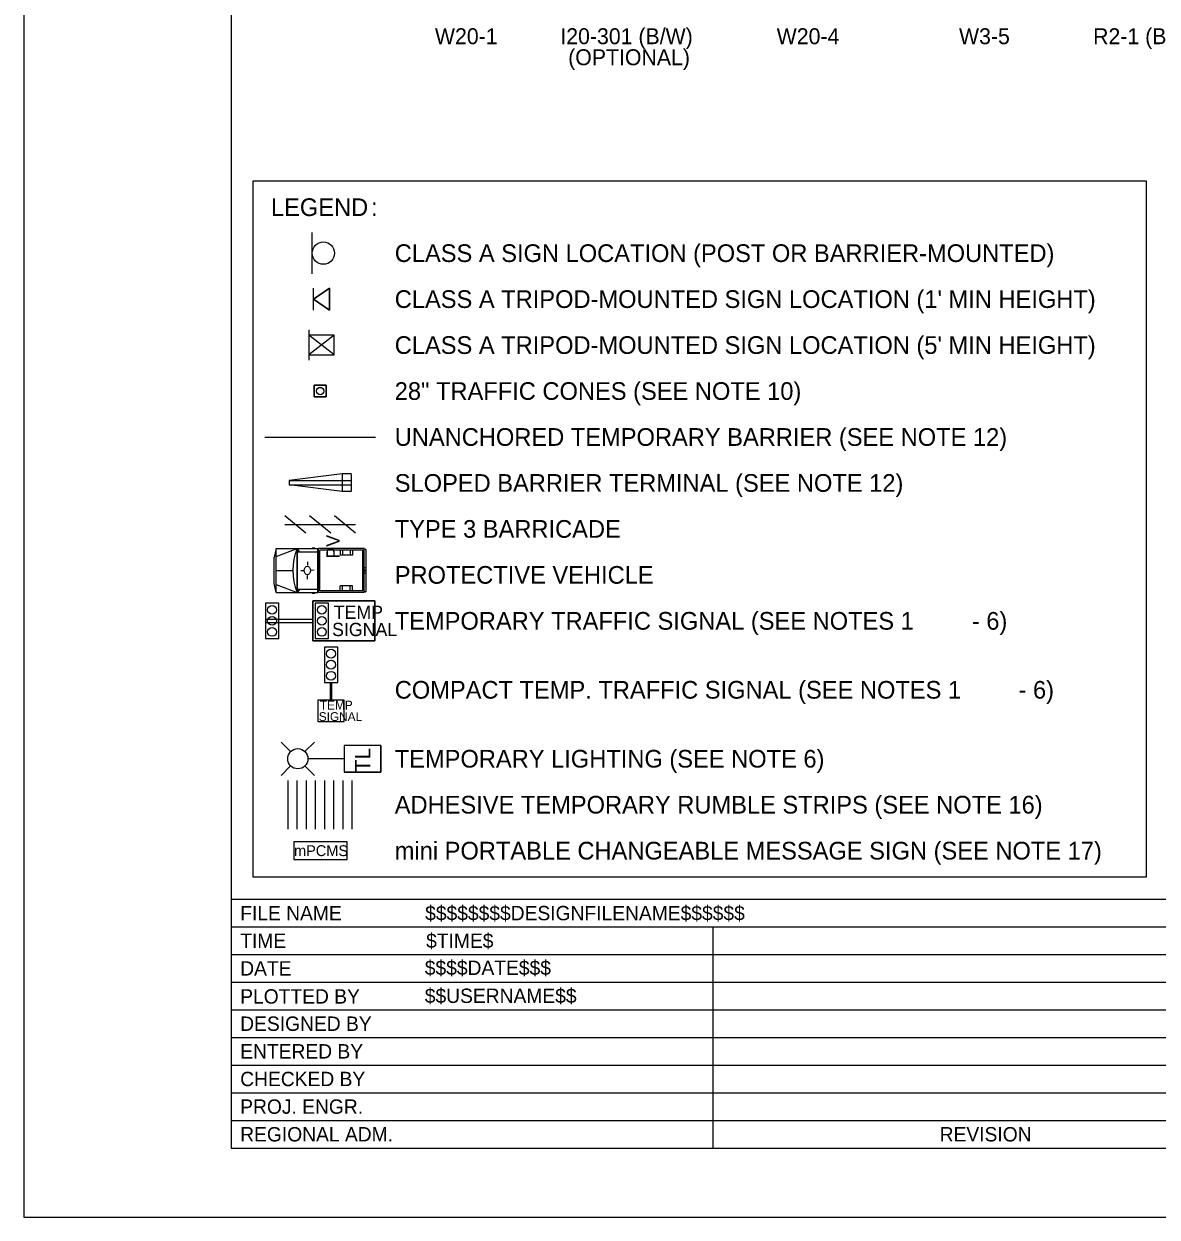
# Model space of a CAD drawing. Extents: x 99977 to 100176, y 99905 to 100011.
# Drawn here: x 100099.06 to 100104.19, y 99969.69 to 99975.09 of the extents above; entities that cross this region are included whole.
import ezdxf

# ---------------------------------------------------------------- set-up
doc = ezdxf.new("R2010")
doc.units = 0
for name, color, linetype in [('SH_GI_PlotLimits', 7, 'Continuous'), ('SH_GI_SheetBorder', 7, 'Continuous'), ('SH_GI_SheetTextInCells', 7, 'Continuous'), ('SH_GI_TitleBlockText', 7, 'Continuous'), ('TR_SN_ConstructionSigns', 7, 'Continuous'), ('TR_WZ_BarricadeType3', 7, 'Continuous'), ('TR_WZ_BarrierTemp', 7, 'Continuous'), ('TR_WZ_PortableChangeMessageSign', 7, 'Continuous'), ('TR_WZ_PortableLightStandard', 7, 'Continuous'), ('TR_WZ_PortableSignMount5ftMinBlk-Wht', 7, 'Continuous'), ('TR_WZ_PortableSignMountBlk-Wht', 7, 'Continuous'), ('TR_WZ_ProtectiveVehicle', 7, 'Continuous'), ('TR_WZ_ScaleTerminalEndSection', 7, 'Continuous'), ('TR_WZ_Sign', 7, 'Continuous'), ('TR_WZ_TempSignal', 7, 'Continuous'), ('TR_WZ_TrafficCone', 7, 'Continuous'), ('TR_WZ_WorkZoneDetails', 7, 'Continuous'), ('TR_WZ_WorkZoneTextCurrent', 7, 'Continuous')]:
    doc.layers.add(name, color=color, linetype=linetype)

msp = doc.modelspace()

# ---------------------------------------------------------------- linework, layer by layer
at = {"layer": 'SH_GI_PlotLimits'}
msp.add_lwpolyline([(100099.0625, 99969.6875), (100116.0625, 99969.6875), (100116.0625, 99980.6875), (100099.0625, 99980.6875)], close=True, dxfattribs=at)
at = {"layer": 'SH_GI_SheetBorder'}
for p, q in [((100100, 99980.375), (100100, 99970)), ((100100, 99971.1259), (100115.75, 99971.1259)), ((100100, 99971.0008), (100107.4566, 99971.0008)), ((100102.179, 99971.0008), (100102.179, 99970)), ((100100, 99970.8757), (100102.1821, 99970.8757)), ((100102.1821, 99970.8757), (100105.4466, 99970.8757)), ((100100, 99970.7506), (100102.1821, 99970.7506)), ((100102.1821, 99970.7506), (100105.4466, 99970.7506)), ((100100, 99970.6255), (100105.4466, 99970.6255)), ((100100, 99970.5004), (100105.4466, 99970.5004)), ((100100, 99970.3753), (100105.4466, 99970.3753)), ((100100, 99970.2502), (100105.4466, 99970.2502)), ((100100, 99970.1251), (100105.4466, 99970.1251)), ((100100, 99970), (100115.75, 99970))]:
    msp.add_line(p, q, dxfattribs=at)
at = {"layer": 'TR_WZ_BarricadeType3'}
for p, q in [((100100.3381, 99972.7823), (100100.2425, 99972.8615)), ((100100.2425, 99972.8219), (100100.5625, 99972.8219)), ((100100.4503, 99972.7823), (100100.3547, 99972.8615)), ((100100.5625, 99972.7823), (100100.4669, 99972.8615))]:
    msp.add_line(p, q, dxfattribs=at)
at = {"layer": 'TR_WZ_BarrierTemp'}
msp.add_line((100100.1525, 99973.2179), (100100.6525, 99973.2179), dxfattribs=at)
at = {"layer": 'TR_WZ_PortableChangeMessageSign'}
msp.add_lwpolyline([(100100.2841, 99971.3059), (100100.5241, 99971.3059), (100100.5241, 99971.3859), (100100.2841, 99971.3859)], close=True, dxfattribs=at)
msp.add_lwpolyline([(100100.2841, 99971.3059), (100100.5241, 99971.3059), (100100.5241, 99971.3859), (100100.2841, 99971.3859), (100100.2841, 99971.3059)], dxfattribs=at)
at = {"layer": 'TR_WZ_PortableLightStandard'}
for p, q in [((100100.2692, 99971.7943), (100100.2261, 99971.8373)), ((100100.3339, 99971.7943), (100100.377, 99971.8373)), ((100100.6777, 99971.8219), (100100.5117, 99971.8219)), ((100100.5117, 99971.8219), (100100.5117, 99971.7019)), ((100100.6777, 99971.8219), (100100.5117, 99971.8219)), ((100100.6777, 99971.8219), (100100.6777, 99971.7019)), ((100100.5117, 99971.7619), (100100.3473, 99971.7619)), ((100100.2692, 99971.7295), (100100.2261, 99971.6864)), ((100100.3339, 99971.7295), (100100.377, 99971.6864)), ((100100.6777, 99971.7019), (100100.5117, 99971.7019)), ((100100.5117, 99971.7019), (100100.6777, 99971.7019))]:
    msp.add_line(p, q, dxfattribs=at)
for points in [[(100100.5117, 99971.8219), (100100.5117, 99971.7619), (100100.5117, 99971.7019)], [(100100.6777, 99971.7019), (100100.6777, 99971.7619), (100100.6777, 99971.8219)]]:
    msp.add_lwpolyline(points, dxfattribs=at)
msp.add_circle((100100.3015, 99971.7619), 0.0457, dxfattribs=at)
msp.add_circle((100100.3015, 99971.7619), 0.0457, dxfattribs=at)
at = {"layer": 'TR_WZ_PortableSignMount5ftMinBlk-Wht'}
for p, q in [((100100.3512, 99973.7029), (100100.3512, 99973.5649)), ((100100.4663, 99973.5891), (100100.3512, 99973.6787)), ((100100.4663, 99973.6787), (100100.3512, 99973.5891)), ((100100.4088, 99973.6339), (100100.4088, 99973.6339)), ((100100.4089, 99973.6338), (100100.4089, 99973.6338))]:
    msp.add_line(p, q, dxfattribs=at)
msp.add_lwpolyline([(100100.4663, 99973.5891), (100100.4663, 99973.6787), (100100.3512, 99973.6787), (100100.3512, 99973.5891)], close=True, dxfattribs=at)
at = {"layer": 'TR_WZ_PortableSignMountBlk-Wht'}
msp.add_line((100100.3728, 99973.7919), (100100.3728, 99973.8919), dxfattribs=at)
msp.add_lwpolyline([(100100.3728, 99973.8418), (100100.4447, 99973.8919), (100100.4447, 99973.7919)], close=True, dxfattribs=at)
at = {"layer": 'TR_WZ_ProtectiveVehicle'}
for p, q in [((100100.2036, 99972.7139), (100100.1944, 99972.6735)), ((100100.2036, 99972.5139), (100100.2036, 99972.7139)), ((100100.2036, 99972.7139), (100100.3925, 99972.7139)), ((100100.2036, 99972.6773), (100100.2981, 99972.7139)), ((100100.2981, 99972.5139), (100100.2981, 99972.7139)), ((100100.2998, 99972.5139), (100100.2998, 99972.7139)), ((100100.3098, 99972.6984), (100100.2998, 99972.7139)), ((100100.3668, 99972.7167), (100100.3781, 99972.7167)), ((100100.3925, 99972.5139), (100100.3925, 99972.7139)), ((100100.601, 99972.7139), (100100.3953, 99972.7139)), ((100100.3953, 99972.5139), (100100.3953, 99972.7139)), ((100100.601, 99972.5139), (100100.601, 99972.7139)), ((100100.6061, 99972.7106), (100100.6017, 99972.7106)), ((100100.6017, 99972.5172), (100100.6017, 99972.7106)), ((100100.1944, 99972.5543), (100100.1944, 99972.6735)), ((100100.2998, 99972.6984), (100100.3925, 99972.6984)), ((100100.5952, 99972.7059), (100100.4011, 99972.7059)), ((100100.4011, 99972.5219), (100100.4011, 99972.7059)), ((100100.4938, 99972.7059), (100100.4938, 99972.6829)), ((100100.5488, 99972.6829), (100100.4938, 99972.6829)), ((100100.5038, 99972.7059), (100100.5038, 99972.6829)), ((100100.5378, 99972.7059), (100100.5378, 99972.6829)), ((100100.5488, 99972.7059), (100100.5488, 99972.6829)), ((100100.5952, 99972.5219), (100100.5952, 99972.7059)), ((100100.6106, 99972.5233), (100100.6106, 99972.7045)), ((100100.2036, 99972.6139), (100100.2795, 99972.6139)), ((100100.315, 99972.6138), (100100.3276, 99972.6138)), ((100100.3458, 99972.6524), (100100.3455, 99972.6373)), ((100100.3592, 99972.6142), (100100.3592, 99972.6142)), ((100100.376, 99972.6147), (100100.3611, 99972.6143)), ((100100.6106, 99972.628), (100100.6017, 99972.6242)), ((100100.6106, 99972.5998), (100100.6017, 99972.6036)), ((100100.6082, 99972.6139), (100100.6041, 99972.6139)), ((100100.6061, 99972.6111), (100100.6061, 99972.6167)), ((100100.2036, 99972.5139), (100100.1944, 99972.5543)), ((100100.2036, 99972.5505), (100100.2981, 99972.5139)), ((100100.3451, 99972.5743), (100100.3451, 99972.5904)), ((100100.5488, 99972.5449), (100100.4938, 99972.5449)), ((100100.4938, 99972.5219), (100100.4938, 99972.5449)), ((100100.5038, 99972.5219), (100100.5038, 99972.5449)), ((100100.5378, 99972.5219), (100100.5378, 99972.5449)), ((100100.5488, 99972.5219), (100100.5488, 99972.5449)), ((100100.2036, 99972.5139), (100100.3925, 99972.5139)), ((100100.2998, 99972.5139), (100100.3118, 99972.5294)), ((100100.2998, 99972.5294), (100100.3925, 99972.5294)), ((100100.3668, 99972.5111), (100100.3781, 99972.5111)), ((100100.601, 99972.5139), (100100.3953, 99972.5139)), ((100100.5952, 99972.5219), (100100.4011, 99972.5219)), ((100100.6061, 99972.5172), (100100.6017, 99972.5172))]:
    msp.add_line(p, q, dxfattribs=at)
for centre, major_axis, start_param, end_param in [((100100.4331, 99972.6139), (0, -0.2099), 4.215852, 5.209111), ((100100.6061, 99972.7045), (0, 0.0061), 4.712389, 6.283185), ((100100.6061, 99972.5233), (0, -0.0061), 6.283185, 7.853982)]:
    msp.add_ellipse(centre, major_axis=major_axis, ratio=0.73155, start_param=start_param, end_param=end_param, dxfattribs=at)
for centre, major_axis in [((100100.3451, 99972.6139), (0, 0.0193)), ((100100.6061, 99972.6139), (0, 0.00282))]:
    msp.add_ellipse(centre, major_axis=major_axis, ratio=0.73155, dxfattribs=at)
at = {"layer": 'TR_WZ_ScaleTerminalEndSection'}
for p, q in [((100100.5025, 99973.051), (100100.2625, 99973.021)), ((100100.5025, 99973.051), (100100.5025, 99972.971)), ((100100.5425, 99973.051), (100100.5025, 99973.051)), ((100100.5425, 99973.051), (100100.5425, 99972.971)), ((100100.2625, 99973.021), (100100.5425, 99973.021)), ((100100.2625, 99973.021), (100100.2625, 99973.001)), ((100100.2625, 99973.001), (100100.5425, 99973.001)), ((100100.5025, 99972.971), (100100.2625, 99973.001)), ((100100.5425, 99972.971), (100100.5025, 99972.971))]:
    msp.add_line(p, q, dxfattribs=at)
at = {"layer": 'TR_WZ_Sign'}
msp.add_line((100100.3668, 99973.9567), (100100.3668, 99974.1431), dxfattribs=at)
msp.add_circle((100100.4172, 99974.05), 0.0504, dxfattribs=at)
msp.add_circle((100100.4172, 99974.05), 0.0504, dxfattribs=at)
at = {"layer": 'TR_WZ_TempSignal'}
for p, q in [((100100.215, 99972.4658), (100100.1551, 99972.4658)), ((100100.1551, 99972.4658), (100100.1551, 99972.306)), ((100100.215, 99972.306), (100100.215, 99972.4658)), ((100100.3701, 99972.4759), (100100.6501, 99972.4759)), ((100100.3701, 99972.2959), (100100.3701, 99972.4759)), ((100100.6501, 99972.4759), (100100.3701, 99972.4759)), ((100100.3701, 99972.4759), (100100.3701, 99972.3926)), ((100100.44, 99972.4658), (100100.3801, 99972.4658)), ((100100.3801, 99972.4658), (100100.3801, 99972.306)), ((100100.44, 99972.306), (100100.44, 99972.4658)), ((100100.6501, 99972.4759), (100100.6501, 99972.2959)), ((100100.6501, 99972.2959), (100100.6501, 99972.4759)), ((100100.3701, 99972.3926), (100100.1551, 99972.3926)), ((100100.1551, 99972.3926), (100100.1551, 99972.3792)), ((100100.3701, 99972.3792), (100100.3701, 99972.3926)), ((100100.3701, 99972.3926), (100100.3701, 99972.3792)), ((100100.1551, 99972.3792), (100100.3701, 99972.3792)), ((100100.3701, 99972.3792), (100100.3701, 99972.2959)), ((100100.1551, 99972.306), (100100.215, 99972.306)), ((100100.6501, 99972.2959), (100100.3701, 99972.2959)), ((100100.3701, 99972.2959), (100100.6501, 99972.2959)), ((100100.3801, 99972.306), (100100.44, 99972.306)), ((100100.4819, 99972.2672), (100100.422, 99972.2672)), ((100100.422, 99972.2672), (100100.422, 99972.1075)), ((100100.4819, 99972.1075), (100100.4819, 99972.2672)), ((100100.422, 99972.1075), (100100.4819, 99972.1075)), ((100100.5119, 99972.0275), (100100.3919, 99972.0275)), ((100100.3919, 99972.0275), (100100.3919, 99971.983)), ((100100.5119, 99971.9297), (100100.5119, 99972.0275)), ((100100.3919, 99971.983), (100100.3919, 99971.9742)), ((100100.3919, 99971.9742), (100100.3919, 99971.9297)), ((100100.3919, 99971.9297), (100100.5119, 99971.9297))]:
    msp.add_line(p, q, dxfattribs=at)
for points in [[(100100.215, 99972.4658), (100100.1551, 99972.4658), (100100.1551, 99972.306), (100100.215, 99972.306), (100100.215, 99972.4658)], [(100100.44, 99972.4658), (100100.3801, 99972.4658), (100100.3801, 99972.306), (100100.44, 99972.306), (100100.44, 99972.4658)], [(100100.4819, 99972.2672), (100100.422, 99972.2672), (100100.422, 99972.1075), (100100.4819, 99972.1075), (100100.4819, 99972.2672)], [(100100.5119, 99972.0275), (100100.3919, 99972.0275), (100100.3919, 99971.9297), (100100.5119, 99971.9297), (100100.5119, 99972.0275)]]:
    msp.add_lwpolyline(points, dxfattribs=at)
msp.add_lwpolyline([(100100.4494, 99972.1075), (100100.4544, 99972.1075), (100100.4544, 99972.0275), (100100.4494, 99972.0275)], close=True, dxfattribs=at)
for centre in [(100100.1851, 99972.4358), (100100.1851, 99972.4358), (100100.4101, 99972.4358), (100100.4101, 99972.4358), (100100.1851, 99972.3859), (100100.1851, 99972.3859), (100100.4101, 99972.3859), (100100.4101, 99972.3859), (100100.1851, 99972.336), (100100.1851, 99972.336), (100100.4101, 99972.336), (100100.4101, 99972.336), (100100.4519, 99972.2373), (100100.4519, 99972.2373), (100100.4519, 99972.1874), (100100.4519, 99972.1874), (100100.4519, 99972.1374), (100100.4519, 99972.1374)]:
    msp.add_circle(centre, 0.02, dxfattribs=at)
at = {"layer": 'TR_WZ_TrafficCone'}
for points in [[(100100.3759, 99973.4526), (100100.4293, 99973.4526), (100100.4293, 99973.3992), (100100.3759, 99973.3992), (100100.3759, 99973.4526)], [(100100.3759, 99973.3992), (100100.4293, 99973.3992), (100100.4293, 99973.4526), (100100.3759, 99973.4526), (100100.3759, 99973.3992)]]:
    msp.add_lwpolyline(points, dxfattribs=at)
msp.add_circle((100100.4026, 99973.4259), 0.0167, dxfattribs=at)
at = {"layer": 'TR_WZ_WorkZoneDetails'}
for p, q in [((100100.2574, 99971.4439), (100100.2574, 99971.6639)), ((100100.2991, 99971.4439), (100100.2991, 99971.6639)), ((100100.3403, 99971.4439), (100100.3403, 99971.6639)), ((100100.382, 99971.4439), (100100.382, 99971.6639)), ((100100.4232, 99971.4439), (100100.4232, 99971.6639)), ((100100.4649, 99971.4439), (100100.4649, 99971.6639)), ((100100.5061, 99971.4439), (100100.5061, 99971.6639)), ((100100.5478, 99971.4439), (100100.5478, 99971.6639))]:
    msp.add_line(p, q, dxfattribs=at)
msp.add_lwpolyline([(100100.4447, 99973.7919), (100100.4447, 99973.8919), (100100.3728, 99973.8418), (100100.4447, 99973.7919)], dxfattribs=at)
at = {"layer": 'TR_WZ_WorkZoneTextCurrent'}
msp.add_lwpolyline([(100100.1, 99974.3779), (100104.1384, 99974.3779), (100104.1384, 99971.2259), (100100.1, 99971.2259)], close=True, dxfattribs=at)

# ---------------------------------------------------------------- texts
at = {"layer": 'SH_GI_SheetTextInCells'}
for s, height, p in [('FILE NAME', 0.06505, (100100.041, 99971.0308)), ('TIME', 0.06505, (100100.041, 99970.9057)), ('DATE', 0.06505, (100100.041, 99970.7806)), ('PLOTTED BY', 0.06505, (100100.041, 99970.6538)), ('DESIGNED BY', 0.065052, (100100.041, 99970.5304)), ('ENTERED BY', 0.06505, (100100.041, 99970.4053)), ('CHECKED BY', 0.06505, (100100.041, 99970.2802)), ('PROJ. ENGR.', 0.065052, (100100.041, 99970.1551)), ('REGIONAL ADM.', 0.065052, (100100.041, 99970.03)), ('REVISION', 0.06505, (100103.2048, 99970.03))]:
    msp.add_text(s, height=height, dxfattribs=at).set_placement(p)
at = {"layer": 'SH_GI_TitleBlockText'}
for s, height, p in [('$$$$$$$$DESIGNFILENAME$$$$$$', 0.065052, (100100.8775, 99971.0308)), ('$TIME$', 0.06505, (100100.882, 99970.9059)), ('$$$$DATE$$$', 0.065052, (100100.8759, 99970.7835)), ('$$USERNAME$$', 0.065052, (100100.8759, 99970.6567))]:
    msp.add_text(s, height=height, dxfattribs=at).set_placement(p)
at = {"layer": 'TR_SN_ConstructionSigns'}
for s, p in [('W20-1', (100100.9217, 99974.9956)), ('I20-301 (B/W)', (100101.4889, 99974.9956)), ('W20-4', (100102.4676, 99974.9956)), ('W3-5', (100103.2922, 99974.9956)), ('R2-1 (B/W)', (100103.8988, 99974.9956)), ('(OPTIONAL)', (100101.5244, 99974.9005))]:
    msp.add_text(s, height=0.072, rotation=360, dxfattribs=at).set_placement(p)
at = {"layer": 'TR_WZ_PortableChangeMessageSign'}
msp.add_text('mPCMS', height=0.04909, rotation=360, dxfattribs=at).set_placement((100100.2845, 99971.3214))
at = {"layer": 'TR_WZ_PortableLightStandard'}
msp.add_text('TL', height=0.07, rotation=90, dxfattribs=at).set_placement((100100.6297, 99971.7017))
at = {"layer": 'TR_WZ_ProtectiveVehicle'}
msp.add_text('PV', height=0.06, rotation=90, dxfattribs=at).set_placement((100100.4913, 99972.6677))
at = {"layer": 'TR_WZ_TempSignal'}
for s, height, p in [('TEMP', 0.06, (100100.4641, 99972.3949)), ('SIGNAL', 0.06, (100100.4567, 99972.3169)), ('TEMP', 0.04, (100100.4013, 99971.9846)), ('SIGNAL', 0.04, (100100.3963, 99971.9326))]:
    msp.add_text(s, height=height, dxfattribs=at).set_placement(p)
at = {"layer": 'TR_WZ_WorkZoneTextCurrent'}
for s, p in [('LEGEND', (100100.18, 99974.2179)), (':', (100100.6328, 99974.2179)), ('CLASS A SIGN LOCATION (POST OR BARRIER-MOUNTED)', (100100.74, 99974.0099)), ("CLASS A TRIPOD-MOUNTED SIGN LOCATION (1' MIN HEIGHT)", (100100.74, 99973.8019)), ("CLASS A TRIPOD-MOUNTED SIGN LOCATION (5' MIN HEIGHT)", (100100.74, 99973.5939)), ('28" TRAFFIC CONES (SEE NOTE 10)', (100100.74, 99973.3859)), ('UNANCHORED TEMPORARY BARRIER (SEE NOTE 12)', (100100.74, 99973.1779)), ('SLOPED BARRIER TERMINAL (SEE NOTE 12)', (100100.74, 99972.9699)), ('TYPE 3 BARRICADE', (100100.74, 99972.7619)), ('PROTECTIVE VEHICLE', (100100.74, 99972.5539)), ('TEMPORARY TRAFFIC SIGNAL (SEE NOTES 1', (100100.74, 99972.3459)), ('- 6)', (100103.3504, 99972.3459)), ('COMPACT TEMP. TRAFFIC SIGNAL (SEE NOTES 1', (100100.74, 99972.0339)), ('- 6)', (100103.5616, 99972.0339)), ('TEMPORARY LIGHTING (SEE NOTE 6)', (100100.74, 99971.7219)), ('ADHESIVE TEMPORARY RUMBLE STRIPS (SEE NOTE 16)', (100100.74, 99971.5139)), ('mini PORTABLE CHANGEABLE MESSAGE SIGN (SEE NOTE 17)', (100100.74, 99971.3059))]:
    msp.add_text(s, height=0.08, rotation=360, dxfattribs=at).set_placement(p)

doc.saveas('drawing.dxf')
